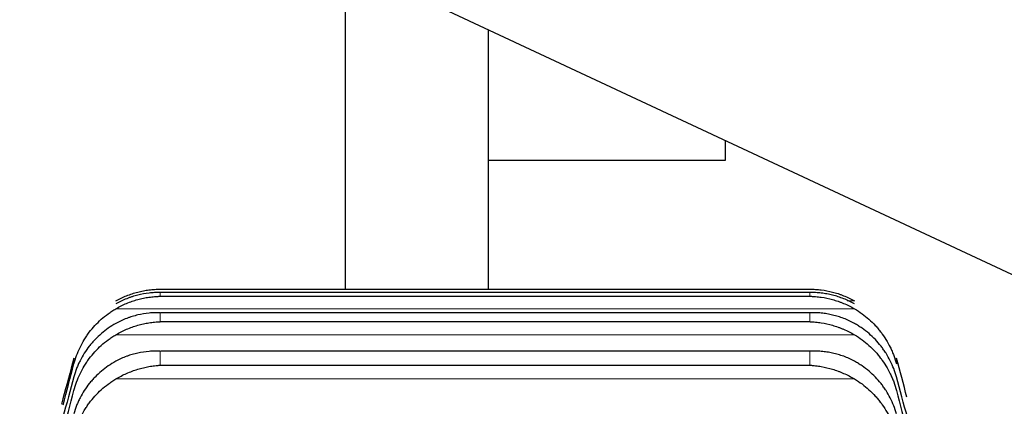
# Model space of a CAD drawing. Header units: inches. Extents: x 0 to 20790, y -12 to 14700.
# Tile 384 of 436: x 14115 to 14170, y 10604 to 10625. Entities that reach past the tile are written whole.
import ezdxf

# ---------------------------------------------------------------- set-up
doc = ezdxf.new("R2010")
doc.units = ezdxf.units.IN
doc.layers.add('1', color=7, linetype='Continuous', true_color=0xffffff)
doc.layers.add('254', color=7, linetype='Continuous', true_color=0xffffff)
doc.styles.add('latin_extended', font='simplex.shx')
doc.dimstyles.get("Standard").update_dxf_attribs({"dimtxt": 0.18, "dimasz": 0.18, "dimexe": 0.18, "dimexo": 0.0625, "dimgap": 0.09, "dimtad": 0, "dimtih": 1, "dimtoh": 1, "dimdec": 4, "dimzin": 0, "dimdsep": 46, "dimtxsty": 'Standard', "dimcen": 0.09, "dimadec": 0, "dimazin": 0, "dimtfac": 1, "dimtdec": 4, "dimtofl": 0, "dimtmove": 0, "dimatfit": 3, "dimfxl": 1, "dimtolj": 1, "dimtzin": 0, "dimarcsym": 0})

# ---------------------------------------------------------------- blocks, each defined once
blk = doc.blocks.new('_U7')
at = {"layer": '254', "color": 3, "linetype": 'Continuous', "lineweight": 13, "transparency": 16777216}
for p, q in [((13904.097, 12440.963), (13904.097, 12953.963)), ((14417.097, 9634.463), (14417.097, 12953.963)), ((14026.597, 12918.963), (14294.597, 12918.963))]:
    blk.add_line(p, q, dxfattribs=at)
at = {"layer": '254', "color": 3, "transparency": 16777216}
for points in [[(14026.597, 12939.38), (14026.597, 12898.546), (13904.097, 12918.963)], [(14294.597, 12898.546), (14294.597, 12939.38), (14417.097, 12918.963)]]:
    blk.add_solid(points, dxfattribs=at)
at = {"layer": 'Defpoints', "color": 0, "transparency": 16777216}
for p in [(14417.097, 12918.963), (13904.097, 12405.963), (14417.097, 9599.463)]:
    blk.add_point(p, dxfattribs=at)
at = {"layer": '254', "color": 2, "lineweight": 13, "transparency": 16777216, "insert": (13984.304, 13102.713), "char_height": 122.5, "attachment_point": 1, "style": 'latin_extended'}
blk.add_mtext('\\A1;513', dxfattribs=at)

msp = doc.modelspace()

# ---------------------------------------------------------------- linework, layer by layer
at = {"layer": '1', "color": 2, "linetype": 'Continuous', "lineweight": 25}
for p, q in [((14133.282, 10628.64), (14133.282, 10610.456)), ((14259.097, 10569.964), (14138.793, 10626.071)), ((14141.282, 10610.456), (14141.282, 10624.91)), ((14154.532, 10617.649), (14154.532, 10618.73)), ((14141.282, 10617.649), (14154.532, 10617.649)), ((14122.953, 10610.457), (14159.241, 10610.457)), ((14122.953, 10610.06), (14159.241, 10610.06)), ((14159.238, 10610.274), (14122.956, 10610.274)), ((14159.22, 10609.145), (14122.974, 10609.145)), ((14122.953, 10608.645), (14159.241, 10608.645)), ((14159.467, 10607.002), (14122.992, 10607.002)), ((14122.953, 10606.214), (14159.241, 10606.214))]:
    msp.add_line(p, q, dxfattribs=at)
at = {"layer": '1', "color": 110, "linetype": 'Continuous', "lineweight": 13}
for p, q in [((14122.953, 10610.274), (14159.241, 10610.274)), ((14122.953, 10610.274), (14122.953, 10610.06)), ((14159.241, 10610.274), (14159.241, 10610.06)), ((14161.319, 10609.798), (14161.729, 10609.798)), ((14120.466, 10609.363), (14161.729, 10609.363)), ((14122.953, 10609.143), (14159.241, 10609.143)), ((14122.953, 10609.143), (14122.953, 10608.645)), ((14159.241, 10609.143), (14159.241, 10608.645)), ((14120.466, 10607.912), (14161.729, 10607.912)), ((14122.953, 10606.997), (14159.241, 10606.997)), ((14122.953, 10606.997), (14122.953, 10606.214)), ((14159.241, 10606.997), (14159.241, 10606.214)), ((14118.123, 10606.613), (14118.123, 10606.285)), ((14164.071, 10606.613), (14164.071, 10606.285)), ((14120.466, 10605.447), (14161.729, 10605.447))]:
    msp.add_line(p, q, dxfattribs=at)
at = {"layer": '1', "color": 2, "linetype": 'Continuous', "lineweight": 25}
for points, knots in [([(14120.466, 10609.798), (14120.565, 10609.855), (14120.666, 10609.908), (14120.867, 10610.006), (14120.968, 10610.05), (14121.172, 10610.133), (14121.275, 10610.171), (14121.481, 10610.239), (14121.585, 10610.27), (14121.795, 10610.324), (14121.9, 10610.348), (14122.11, 10610.388), (14122.215, 10610.405), (14122.425, 10610.431), (14122.53, 10610.441), (14122.689, 10610.451), (14122.768, 10610.454), (14122.86, 10610.456), (14122.907, 10610.457), (14122.927, 10610.457), (14122.94, 10610.457), (14122.947, 10610.457), (14122.953, 10610.457)], [0, 0, 0, 0, 0.125, 0.125, 0.25, 0.25, 0.375, 0.375, 0.5, 0.5, 0.625, 0.625, 0.75, 0.75, 0.875, 0.875, 0.9375, 0.96875, 0.984375, 0.992188, 0.992188, 1, 1, 1, 1]), ([(14122.953, 10610.274), (14122.95, 10610.274), (14122.947, 10610.274), (14122.94, 10610.274), (14122.937, 10610.274), (14122.927, 10610.274), (14122.907, 10610.274), (14122.86, 10610.274), (14122.768, 10610.273), (14122.689, 10610.27), (14122.531, 10610.261), (14122.426, 10610.253), (14122.112, 10610.216), (14121.904, 10610.178), (14121.593, 10610.1), (14121.489, 10610.071), (14121.334, 10610.021), (14121.282, 10610.003), (14121.178, 10609.966), (14121.126, 10609.946), (14120.971, 10609.885), (14120.869, 10609.84), (14120.666, 10609.743), (14120.566, 10609.69), (14120.466, 10609.633)], [0, 0, 0, 0, 0.003906, 0.003906, 0.007813, 0.007813, 0.015625, 0.03125, 0.0625, 0.125, 0.125, 0.25, 0.25, 0.5, 0.5, 0.625, 0.625, 0.6875, 0.6875, 0.75, 0.75, 0.875, 0.875, 1, 1, 1, 1]), ([(14120.466, 10609.363), (14120.565, 10609.421), (14120.666, 10609.475), (14120.867, 10609.575), (14120.968, 10609.621), (14121.172, 10609.706), (14121.275, 10609.746), (14121.481, 10609.817), (14121.585, 10609.849), (14121.795, 10609.907), (14121.9, 10609.932), (14122.11, 10609.976), (14122.215, 10609.994), (14122.425, 10610.025), (14122.53, 10610.036), (14122.689, 10610.049), (14122.768, 10610.054), (14122.86, 10610.058), (14122.907, 10610.059), (14122.927, 10610.059), (14122.94, 10610.06), (14122.947, 10610.06), (14122.953, 10610.06)], [0, 0, 0, 0, 0.125, 0.125, 0.25, 0.25, 0.375, 0.375, 0.5, 0.5, 0.625, 0.625, 0.75, 0.75, 0.875, 0.875, 0.9375, 0.96875, 0.984375, 0.992187, 0.992187, 1, 1, 1, 1]), ([(14159.241, 10610.457), (14159.245, 10610.457), (14159.248, 10610.457), (14159.254, 10610.457), (14159.258, 10610.457), (14159.268, 10610.457), (14159.288, 10610.457), (14159.334, 10610.456), (14159.427, 10610.454), (14159.506, 10610.451), (14159.664, 10610.441), (14159.769, 10610.431), (14160.083, 10610.392), (14160.291, 10610.352), (14160.602, 10610.272), (14160.705, 10610.242), (14160.861, 10610.19), (14160.913, 10610.172), (14161.016, 10610.135), (14161.068, 10610.115), (14161.223, 10610.052), (14161.325, 10610.006), (14161.528, 10609.908), (14161.629, 10609.855), (14161.729, 10609.798)], [0, 0, 0, 0, 0.003906, 0.003906, 0.007813, 0.007813, 0.015625, 0.03125, 0.0625, 0.125, 0.125, 0.25, 0.25, 0.5, 0.5, 0.625, 0.625, 0.6875, 0.6875, 0.75, 0.75, 0.875, 0.875, 1, 1, 1, 1]), ([(14161.729, 10609.633), (14161.629, 10609.69), (14161.529, 10609.742), (14161.328, 10609.839), (14161.226, 10609.883), (14161.023, 10609.965), (14160.92, 10610.002), (14160.713, 10610.068), (14160.609, 10610.098), (14160.399, 10610.151), (14160.294, 10610.174), (14160.085, 10610.212), (14159.98, 10610.228), (14159.769, 10610.252), (14159.664, 10610.261), (14159.506, 10610.27), (14159.427, 10610.273), (14159.334, 10610.274), (14159.288, 10610.274), (14159.268, 10610.274), (14159.255, 10610.274), (14159.248, 10610.274), (14159.241, 10610.274)], [0, 0, 0, 0, 0.125, 0.125, 0.25, 0.25, 0.375, 0.375, 0.5, 0.5, 0.625, 0.625, 0.75, 0.75, 0.875, 0.875, 0.9375, 0.96875, 0.984375, 0.992187, 0.992187, 1, 1, 1, 1]), ([(14159.241, 10610.06), (14159.245, 10610.06), (14159.248, 10610.06), (14159.254, 10610.06), (14159.258, 10610.06), (14159.268, 10610.059), (14159.288, 10610.059), (14159.334, 10610.058), (14159.427, 10610.054), (14159.506, 10610.049), (14159.664, 10610.036), (14159.769, 10610.025), (14160.083, 10609.98), (14160.291, 10609.937), (14160.602, 10609.851), (14160.705, 10609.819), (14160.861, 10609.766), (14160.913, 10609.747), (14161.016, 10609.708), (14161.068, 10609.687), (14161.223, 10609.623), (14161.325, 10609.576), (14161.528, 10609.475), (14161.629, 10609.421), (14161.729, 10609.363)], [0, 0, 0, 0, 0.003906, 0.003906, 0.007812, 0.007812, 0.015625, 0.03125, 0.0625, 0.125, 0.125, 0.25, 0.25, 0.5, 0.5, 0.625, 0.625, 0.6875, 0.6875, 0.75, 0.75, 0.875, 0.875, 1, 1, 1, 1]), ([(14118.123, 10606.285), (14118.166, 10606.446), (14118.216, 10606.603), (14118.331, 10606.911), (14118.46, 10607.212), (14118.617, 10607.5), (14118.747, 10607.711), (14118.792, 10607.78), (14118.862, 10607.883), (14118.886, 10607.917), (14118.934, 10607.985), (14118.959, 10608.018), (14119.084, 10608.183), (14119.295, 10608.435), (14119.53, 10608.666), (14119.777, 10608.886), (14119.907, 10608.99), (14120.077, 10609.113), (14120.111, 10609.137), (14120.18, 10609.185), (14120.285, 10609.255), (14120.393, 10609.321), (14120.466, 10609.363)], [0, 0, 0, 0, 0.125, 0.125, 0.25, 0.375, 0.375, 0.4375, 0.4375, 0.46875, 0.46875, 0.5, 0.5, 0.625, 0.75, 0.75, 0.875, 0.875, 0.90625, 0.90625, 0.9375, 1, 1, 1, 1]), ([(14122.953, 10609.143), (14122.95, 10609.143), (14122.947, 10609.144), (14122.94, 10609.144), (14122.937, 10609.144), (14122.927, 10609.144), (14122.907, 10609.145), (14122.86, 10609.145), (14122.768, 10609.146), (14122.689, 10609.144), (14122.531, 10609.139), (14122.426, 10609.132), (14122.112, 10609.101), (14121.904, 10609.066), (14121.593, 10608.994), (14121.489, 10608.966), (14121.334, 10608.918), (14121.282, 10608.902), (14121.178, 10608.866), (14121.126, 10608.847), (14120.971, 10608.788), (14120.869, 10608.744), (14120.666, 10608.649), (14120.566, 10608.598), (14120.466, 10608.542)], [0, 0, 0, 0, 0.003906, 0.003906, 0.007813, 0.007813, 0.015625, 0.03125, 0.0625, 0.125, 0.125, 0.25, 0.25, 0.5, 0.5, 0.625, 0.625, 0.6875, 0.6875, 0.75, 0.75, 0.875, 0.875, 1, 1, 1, 1]), ([(14161.729, 10608.542), (14161.629, 10608.598), (14161.529, 10608.649), (14161.328, 10608.743), (14161.226, 10608.786), (14161.023, 10608.865), (14160.92, 10608.9), (14160.713, 10608.964), (14160.609, 10608.992), (14160.399, 10609.041), (14160.294, 10609.062), (14160.085, 10609.097), (14159.98, 10609.111), (14159.769, 10609.132), (14159.664, 10609.139), (14159.506, 10609.144), (14159.427, 10609.146), (14159.334, 10609.145), (14159.288, 10609.145), (14159.268, 10609.144), (14159.255, 10609.144), (14159.248, 10609.144), (14159.241, 10609.143)], [0, 0, 0, 0, 0.125, 0.125, 0.25, 0.25, 0.375, 0.375, 0.5, 0.5, 0.625, 0.625, 0.75, 0.75, 0.875, 0.875, 0.9375, 0.96875, 0.984375, 0.992187, 0.992187, 1, 1, 1, 1]), ([(14161.729, 10609.363), (14161.875, 10609.279), (14162.015, 10609.188), (14162.283, 10608.993), (14162.541, 10608.786), (14162.777, 10608.555), (14162.918, 10608.403), (14162.946, 10608.372), (14163.001, 10608.31), (14163.028, 10608.278), (14163.108, 10608.183), (14163.16, 10608.118), (14163.309, 10607.92), (14163.402, 10607.785), (14163.574, 10607.505), (14163.653, 10607.362), (14163.761, 10607.14), (14163.795, 10607.066), (14163.844, 10606.952), (14163.86, 10606.914), (14163.891, 10606.837), (14163.906, 10606.798), (14163.978, 10606.604), (14164.028, 10606.446), (14164.071, 10606.285)], [0, 0, 0, 0, 0.125, 0.125, 0.25, 0.375, 0.375, 0.40625, 0.40625, 0.4375, 0.4375, 0.5, 0.5, 0.625, 0.625, 0.75, 0.75, 0.8125, 0.8125, 0.84375, 0.84375, 0.875, 0.875, 1, 1, 1, 1]), ([(14120.466, 10608.542), (14120.32, 10608.46), (14120.18, 10608.373), (14119.911, 10608.185), (14119.653, 10607.986), (14119.417, 10607.763), (14119.276, 10607.616), (14119.249, 10607.586), (14119.194, 10607.526), (14119.167, 10607.496), (14119.086, 10607.403), (14119.035, 10607.34), (14118.885, 10607.15), (14118.792, 10607.018), (14118.621, 10606.748), (14118.542, 10606.609), (14118.434, 10606.395), (14118.399, 10606.322), (14118.35, 10606.212), (14118.335, 10606.175), (14118.304, 10606.1), (14118.289, 10606.063), (14118.216, 10605.875), (14118.166, 10605.721), (14118.123, 10605.565)], [0, 0, 0, 0, 0.125, 0.125, 0.25, 0.375, 0.375, 0.40625, 0.40625, 0.4375, 0.4375, 0.5, 0.5, 0.625, 0.625, 0.75, 0.75, 0.8125, 0.8125, 0.84375, 0.84375, 0.875, 0.875, 1, 1, 1, 1]), ([(14120.466, 10607.912), (14120.565, 10607.971), (14120.666, 10608.025), (14120.867, 10608.127), (14120.968, 10608.175), (14121.172, 10608.263), (14121.275, 10608.303), (14121.481, 10608.377), (14121.585, 10608.411), (14121.795, 10608.472), (14121.9, 10608.499), (14122.11, 10608.546), (14122.215, 10608.566), (14122.425, 10608.6), (14122.53, 10608.614), (14122.689, 10608.629), (14122.768, 10608.636), (14122.86, 10608.641), (14122.907, 10608.643), (14122.927, 10608.644), (14122.94, 10608.644), (14122.947, 10608.645), (14122.953, 10608.645)], [0, 0, 0, 0, 0.125, 0.125, 0.25, 0.25, 0.375, 0.375, 0.5, 0.5, 0.625, 0.625, 0.75, 0.75, 0.875, 0.875, 0.9375, 0.96875, 0.984375, 0.992187, 0.992187, 1, 1, 1, 1]), ([(14159.241, 10608.645), (14159.245, 10608.645), (14159.248, 10608.645), (14159.254, 10608.644), (14159.258, 10608.644), (14159.268, 10608.644), (14159.288, 10608.643), (14159.334, 10608.641), (14159.427, 10608.636), (14159.506, 10608.629), (14159.664, 10608.614), (14159.769, 10608.6), (14160.083, 10608.55), (14160.291, 10608.503), (14160.602, 10608.413), (14160.705, 10608.38), (14160.861, 10608.324), (14160.913, 10608.305), (14161.016, 10608.264), (14161.068, 10608.243), (14161.223, 10608.176), (14161.325, 10608.128), (14161.528, 10608.026), (14161.629, 10607.971), (14161.729, 10607.912)], [0, 0, 0, 0, 0.003906, 0.003906, 0.007813, 0.007813, 0.015625, 0.03125, 0.0625, 0.125, 0.125, 0.25, 0.25, 0.5, 0.5, 0.625, 0.625, 0.6875, 0.6875, 0.75, 0.75, 0.875, 0.875, 1, 1, 1, 1]), ([(14164.071, 10605.565), (14164.028, 10605.721), (14163.978, 10605.874), (14163.864, 10606.172), (14163.735, 10606.464), (14163.577, 10606.743), (14163.448, 10606.947), (14163.403, 10607.014), (14163.332, 10607.114), (14163.309, 10607.146), (14163.26, 10607.212), (14163.236, 10607.244), (14163.111, 10607.403), (14162.899, 10607.647), (14162.664, 10607.87), (14162.417, 10608.082), (14162.288, 10608.182), (14162.118, 10608.301), (14162.083, 10608.324), (14162.014, 10608.37), (14161.909, 10608.437), (14161.802, 10608.501), (14161.729, 10608.542)], [0, 0, 0, 0, 0.125, 0.125, 0.25, 0.375, 0.375, 0.4375, 0.4375, 0.46875, 0.46875, 0.5, 0.5, 0.625, 0.75, 0.75, 0.875, 0.875, 0.90625, 0.90625, 0.9375, 1, 1, 1, 1]), ([(14118.123, 10604.802), (14118.166, 10604.964), (14118.216, 10605.123), (14118.331, 10605.433), (14118.46, 10605.737), (14118.617, 10606.028), (14118.747, 10606.241), (14118.792, 10606.311), (14118.862, 10606.415), (14118.886, 10606.45), (14118.934, 10606.518), (14118.959, 10606.552), (14119.084, 10606.718), (14119.295, 10606.973), (14119.53, 10607.207), (14119.777, 10607.429), (14119.907, 10607.534), (14120.077, 10607.659), (14120.111, 10607.683), (14120.18, 10607.731), (14120.285, 10607.802), (14120.393, 10607.869), (14120.466, 10607.912)], [0, 0, 0, 0, 0.125, 0.125, 0.25, 0.375, 0.375, 0.4375, 0.4375, 0.46875, 0.46875, 0.5, 0.5, 0.625, 0.75, 0.75, 0.875, 0.875, 0.90625, 0.90625, 0.9375, 1, 1, 1, 1]), ([(14161.729, 10607.912), (14161.875, 10607.827), (14162.015, 10607.734), (14162.283, 10607.537), (14162.541, 10607.328), (14162.777, 10607.095), (14162.918, 10606.941), (14162.946, 10606.91), (14163.001, 10606.847), (14163.028, 10606.815), (14163.108, 10606.718), (14163.16, 10606.653), (14163.309, 10606.453), (14163.402, 10606.316), (14163.574, 10606.034), (14163.653, 10605.889), (14163.761, 10605.665), (14163.795, 10605.59), (14163.844, 10605.475), (14163.86, 10605.436), (14163.891, 10605.359), (14163.906, 10605.319), (14163.978, 10605.123), (14164.028, 10604.964), (14164.071, 10604.802)], [0, 0, 0, 0, 0.125, 0.125, 0.25, 0.375, 0.375, 0.40625, 0.40625, 0.4375, 0.4375, 0.5, 0.5, 0.625, 0.625, 0.75, 0.75, 0.8125, 0.8125, 0.84375, 0.84375, 0.875, 0.875, 1, 1, 1, 1]), ([(14122.953, 10606.997), (14122.95, 10606.997), (14122.947, 10606.997), (14122.94, 10606.997), (14122.937, 10606.997), (14122.927, 10606.998), (14122.907, 10606.999), (14122.86, 10607), (14122.768, 10607.002), (14122.689, 10607.002), (14122.531, 10607), (14122.426, 10606.995), (14122.112, 10606.969), (14121.904, 10606.938), (14121.593, 10606.871), (14121.489, 10606.845), (14121.334, 10606.8), (14121.282, 10606.784), (14121.178, 10606.75), (14121.126, 10606.732), (14120.971, 10606.675), (14120.869, 10606.633), (14120.666, 10606.54), (14120.566, 10606.49), (14120.466, 10606.435)], [0, 0, 0, 0, 0.003906, 0.003906, 0.007812, 0.007812, 0.015625, 0.03125, 0.0625, 0.125, 0.125, 0.25, 0.25, 0.5, 0.5, 0.625, 0.625, 0.6875, 0.6875, 0.75, 0.75, 0.875, 0.875, 1, 1, 1, 1]), ([(14161.729, 10606.435), (14161.629, 10606.49), (14161.529, 10606.54), (14161.328, 10606.632), (14161.226, 10606.673), (14161.023, 10606.749), (14160.92, 10606.782), (14160.713, 10606.843), (14160.609, 10606.869), (14160.399, 10606.915), (14160.294, 10606.934), (14160.085, 10606.965), (14159.98, 10606.977), (14159.769, 10606.994), (14159.664, 10607), (14159.506, 10607.002), (14159.427, 10607.002), (14159.334, 10607), (14159.288, 10606.999), (14159.268, 10606.998), (14159.255, 10606.997), (14159.248, 10606.997), (14159.241, 10606.997)], [0, 0, 0, 0, 0.125, 0.125, 0.25, 0.25, 0.375, 0.375, 0.5, 0.5, 0.625, 0.625, 0.75, 0.75, 0.875, 0.875, 0.9375, 0.96875, 0.984375, 0.992188, 0.992188, 1, 1, 1, 1]), ([(14118.123, 10606.613), (14117.92, 10605.856), (14117.689, 10605), (14117.457, 10604.139), (14117.431, 10604.041)], [0, 0, 0, 0, 0.887164, 1, 1, 1, 1]), ([(14120.466, 10606.435), (14120.32, 10606.355), (14120.18, 10606.269), (14119.911, 10606.085), (14119.653, 10605.889), (14119.417, 10605.67), (14119.276, 10605.525), (14119.249, 10605.496), (14119.194, 10605.437), (14119.167, 10605.407), (14119.086, 10605.316), (14119.035, 10605.255), (14118.885, 10605.067), (14118.792, 10604.938), (14118.621, 10604.672), (14118.542, 10604.535), (14118.434, 10604.324), (14118.399, 10604.253), (14118.35, 10604.144), (14118.335, 10604.108), (14118.304, 10604.035), (14118.289, 10603.998), (14118.216, 10603.812), (14118.166, 10603.661), (14118.123, 10603.508)], [0, 0, 0, 0, 0.125, 0.125, 0.25, 0.375, 0.375, 0.40625, 0.40625, 0.4375, 0.4375, 0.5, 0.5, 0.625, 0.625, 0.75, 0.75, 0.8125, 0.8125, 0.84375, 0.84375, 0.875, 0.875, 1, 1, 1, 1]), ([(14120.466, 10605.447), (14120.565, 10605.506), (14120.666, 10605.561), (14120.867, 10605.665), (14120.968, 10605.713), (14121.172, 10605.804), (14121.275, 10605.845), (14121.481, 10605.922), (14121.585, 10605.958), (14121.795, 10606.022), (14121.9, 10606.051), (14122.11, 10606.101), (14122.215, 10606.123), (14122.425, 10606.16), (14122.53, 10606.176), (14122.689, 10606.194), (14122.768, 10606.202), (14122.86, 10606.209), (14122.907, 10606.212), (14122.927, 10606.213), (14122.94, 10606.213), (14122.947, 10606.214), (14122.953, 10606.214)], [0, 0, 0, 0, 0.125, 0.125, 0.25, 0.25, 0.375, 0.375, 0.5, 0.5, 0.625, 0.625, 0.75, 0.75, 0.875, 0.875, 0.9375, 0.96875, 0.984375, 0.992188, 0.992188, 1, 1, 1, 1]), ([(14159.241, 10606.214), (14159.245, 10606.214), (14159.248, 10606.214), (14159.254, 10606.213), (14159.258, 10606.213), (14159.268, 10606.213), (14159.288, 10606.212), (14159.334, 10606.209), (14159.427, 10606.202), (14159.506, 10606.194), (14159.664, 10606.176), (14159.769, 10606.16), (14160.083, 10606.105), (14160.291, 10606.055), (14160.602, 10605.96), (14160.705, 10605.925), (14160.861, 10605.868), (14160.913, 10605.847), (14161.016, 10605.805), (14161.068, 10605.783), (14161.223, 10605.715), (14161.325, 10605.666), (14161.528, 10605.562), (14161.629, 10605.506), (14161.729, 10605.447)], [0, 0, 0, 0, 0.003906, 0.003906, 0.007812, 0.007812, 0.015625, 0.03125, 0.0625, 0.125, 0.125, 0.25, 0.25, 0.5, 0.5, 0.625, 0.625, 0.6875, 0.6875, 0.75, 0.75, 0.875, 0.875, 1, 1, 1, 1]), ([(14164.071, 10603.508), (14164.028, 10603.661), (14163.978, 10603.811), (14163.864, 10604.105), (14163.735, 10604.392), (14163.577, 10604.667), (14163.448, 10604.867), (14163.403, 10604.933), (14163.332, 10605.031), (14163.309, 10605.064), (14163.26, 10605.128), (14163.236, 10605.159), (14163.111, 10605.316), (14162.899, 10605.556), (14162.664, 10605.775), (14162.417, 10605.983), (14162.288, 10606.082), (14162.118, 10606.198), (14162.083, 10606.221), (14162.014, 10606.266), (14161.909, 10606.332), (14161.802, 10606.395), (14161.729, 10606.435)], [0, 0, 0, 0, 0.125, 0.125, 0.25, 0.375, 0.375, 0.4375, 0.4375, 0.46875, 0.46875, 0.5, 0.5, 0.625, 0.75, 0.75, 0.875, 0.875, 0.90625, 0.90625, 0.9375, 1, 1, 1, 1]), ([(14118.123, 10602.309), (14118.166, 10602.473), (14118.216, 10602.632), (14118.331, 10602.945), (14118.46, 10603.252), (14118.617, 10603.545), (14118.747, 10603.76), (14118.792, 10603.831), (14118.862, 10603.936), (14118.886, 10603.97), (14118.934, 10604.039), (14118.959, 10604.073), (14119.084, 10604.241), (14119.295, 10604.499), (14119.53, 10604.734), (14119.777, 10604.958), (14119.907, 10605.065), (14120.077, 10605.191), (14120.111, 10605.215), (14120.18, 10605.264), (14120.285, 10605.336), (14120.393, 10605.403), (14120.466, 10605.447)], [0, 0, 0, 0, 0.125, 0.125, 0.25, 0.375, 0.375, 0.4375, 0.4375, 0.46875, 0.46875, 0.5, 0.5, 0.625, 0.75, 0.75, 0.875, 0.875, 0.90625, 0.90625, 0.9375, 1, 1, 1, 1]), ([(14161.729, 10605.447), (14161.875, 10605.36), (14162.015, 10605.267), (14162.283, 10605.068), (14162.541, 10604.857), (14162.777, 10604.621), (14162.918, 10604.466), (14162.946, 10604.435), (14163.001, 10604.371), (14163.028, 10604.339), (14163.108, 10604.241), (14163.16, 10604.175), (14163.309, 10603.974), (14163.402, 10603.835), (14163.574, 10603.551), (14163.653, 10603.404), (14163.761, 10603.179), (14163.795, 10603.103), (14163.844, 10602.987), (14163.86, 10602.948), (14163.891, 10602.87), (14163.906, 10602.831), (14163.978, 10602.633), (14164.028, 10602.472), (14164.071, 10602.309)], [0, 0, 0, 0, 0.125, 0.125, 0.25, 0.375, 0.375, 0.40625, 0.40625, 0.4375, 0.4375, 0.5, 0.5, 0.625, 0.625, 0.75, 0.75, 0.8125, 0.8125, 0.84375, 0.84375, 0.875, 0.875, 1, 1, 1, 1]), ([(14165.679, 10599.655), (14165.554, 10600.116), (14165.221, 10601.343), (14164.684, 10603.318), (14164.275, 10604.819), (14164.071, 10605.565)], [0, 0, 0, 0, 0.230492, 0.615246, 1, 1, 1, 1]), ([(14117.132, 10601.044), (14117.258, 10601.52), (14117.59, 10602.775), (14117.92, 10604.026), (14118.123, 10604.802)], [0, 0, 0, 0, 0.378568, 1, 1, 1, 1]), ([(14164.071, 10604.802), (14164.275, 10604.026), (14164.641, 10602.636), (14165.01, 10601.24), (14165.173, 10600.624)], [0, 0, 0, 0, 0.559186, 1, 1, 1, 1])]:
    msp.add_open_spline(points, degree=3, knots=knots, dxfattribs=at)
for points in [[(14117.517, 10604.001), (14117.72, 10604.765), (14117.922, 10605.526), (14118.123, 10606.285)], [(14164.661, 10604.424), (14164.463, 10605.157), (14164.267, 10605.887), (14164.071, 10606.613)], [(14118.123, 10605.565), (14117.92, 10604.819), (14117.51, 10603.318), (14116.891, 10601.038), (14116.266, 10598.732), (14115.846, 10597.177), (14115.635, 10596.394)]]:
    msp.add_open_spline(points, degree=3, dxfattribs=at)

# ---------------------------------------------------------------- dimensions: what is measured, and where the dimension line sits
at = {"layer": '254', "color": 2, "linetype": 'Continuous', "lineweight": 13}
dim = msp.add_linear_dim(base=(14417.097, 12918.963), p1=(13904.097, 12405.963), p2=(14417.097, 9599.463), dimstyle='Standard', override={"dimscale": 35, "dimtxt": 3.5, "dimasz": 3.5, "dimexe": 1, "dimexo": 1, "dimgap": 1.75, "dimtad": 1, "dimtih": 1, "dimtoh": 0, "dimdec": 2, "dimlfac": 1, "dimzin": 8, "dimdsep": 46, "dimlunit": 2, "dimtxsty": 'latin_extended', "dimsah": 1, "dimse1": 0, "dimse2": 0, "dimsd1": 0, "dimsd2": 0, "dimclrd": 3, "dimclre": 3, "dimclrt": 2, "dimtol": 0, "dimtm": -0.1, "dimtfac": 0.714286, "dimtdec": 3, "dimtofl": 1, "dimtmove": 0, "dimtzin": 8, "dimlwd": 13, "dimlwe": 13}, dxfattribs=at)
dim.commit()
dim.dimension.update_dxf_attribs({"geometry": '_U7', "text_midpoint": (14130.138, 12918.963), "dimtype": 160})

doc.saveas('drawing.dxf')
